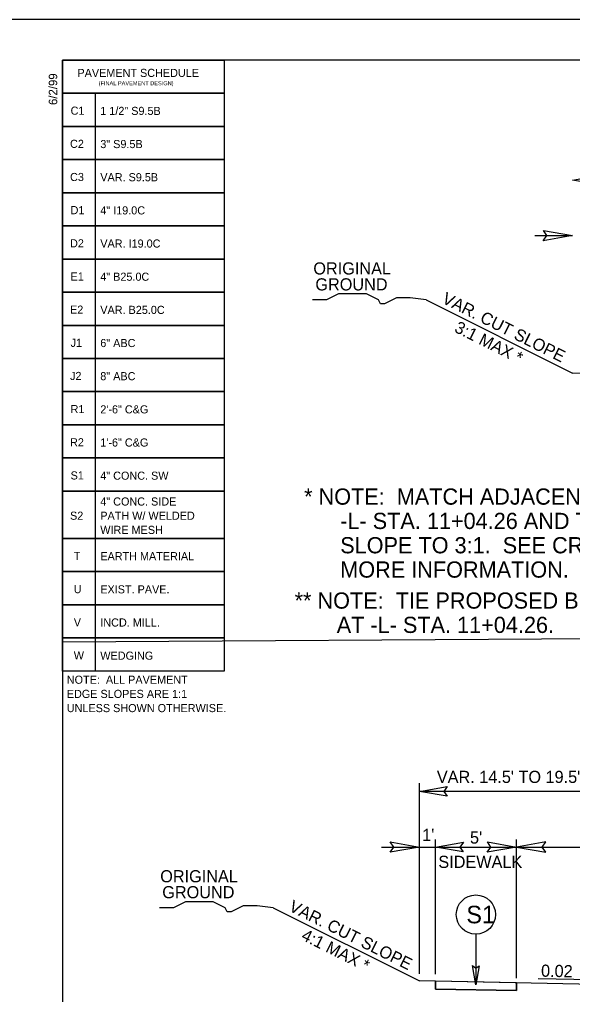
# Model space of a CAD drawing. Extents: x 1487909 to 1489267, y 497866 to 499814.
# Drawn here: x 1488897.3 to 1488931.5, y 498277.4 to 498337.5 of the extents above; entities that cross this region are included whole.
import ezdxf

# ---------------------------------------------------------------- set-up
doc = ezdxf.new("R2010")
doc.units = 0
for name, color, linetype in [('Prop Conc 4in Sidewalk', 7, 'Continuous'), ('Prop Dimension', 7, 'Continuous'), ('Prop Dimension Text', 7, 'Continuous'), ('Prop Pavement Schedule Description CELL', 7, 'Continuous'), ('Prop Shade Light', 7, 'Continuous'), ('Prop Terminator CELL', 7, 'Continuous'), ('Scratch_Level_1', 7, 'Continuous'), ('Sheet Plot Border Outside CELL', 7, 'Continuous'), ('Sheet Typical CELL', 7, 'Continuous'), ('Typical Hinge Slope Arterial CELL', 7, 'Continuous'), ('Typical ID Circle CELL', 7, 'Continuous'), ('Typical Pavement Slope CELL', 7, 'Continuous'), ('Typical Pavement Slope Information CELL', 7, 'Continuous'), ('Typical Terminator CELL', 7, 'Continuous'), ('Typical Text ID Circle CELL', 7, 'Continuous')]:
    doc.layers.add(name, color=color, linetype=linetype)

msp = doc.modelspace()

# ---------------------------------------------------------------- linework, layer by layer
at = {"layer": 'Prop Conc 4in Sidewalk'}
for p, q in [((1488928.01, 498278.103), (1488923.01, 498278.203)), ((1488923.01, 498277.722), (1488923.01, 498278.203)), ((1488928.01, 498278.103), (1488928.01, 498277.622)), ((1488928.01, 498277.622), (1488923.01, 498277.722))]:
    msp.add_line(p, q, dxfattribs=at)
at = {"layer": 'Prop Dimension'}
for p, q in [((1488929.133, 498324.188), (1488931.464, 498324.188)), ((1488922.01, 498278.666), (1488922.01, 498290.409)), ((1488936.51, 498289.909), (1488922.01, 498289.909)), ((1488919.679, 498286.479), (1488922.01, 498286.479)), ((1488922.01, 498286.479), (1488923.01, 498286.479)), ((1488923.01, 498278.635), (1488923.01, 498286.95)), ((1488923.01, 498286.479), (1488928.01, 498286.479)), ((1488928.01, 498278.387), (1488928.01, 498286.95)), ((1488928.01, 498286.479), (1488936.01, 498286.479))]:
    msp.add_line(p, q, dxfattribs=at)
at = {"layer": 'Prop Pavement Schedule Description CELL'}
for points in [[(1488902.009, 498332.974), (1488899.964, 498332.974), (1488899.964, 498335.02), (1488909.964, 498335.02), (1488909.964, 498332.974), (1488902.009, 498332.974)], [(1488902.009, 498330.929), (1488899.964, 498330.929), (1488899.964, 498332.974), (1488909.964, 498332.974), (1488909.964, 498330.929), (1488902.009, 498330.929), (1488902.009, 498332.974)], [(1488902.009, 498328.884), (1488899.964, 498328.884), (1488899.964, 498330.929), (1488909.964, 498330.929), (1488909.964, 498328.884), (1488902.009, 498328.884), (1488902.009, 498330.929)], [(1488902.009, 498326.838), (1488899.964, 498326.838), (1488899.964, 498328.884), (1488909.964, 498328.884), (1488909.964, 498326.838), (1488902.009, 498326.838), (1488902.009, 498328.884)], [(1488902.009, 498324.793), (1488899.964, 498324.793), (1488899.964, 498326.838), (1488909.964, 498326.838), (1488909.964, 498324.793), (1488902.009, 498324.793), (1488902.009, 498326.838)], [(1488902.009, 498322.747), (1488899.964, 498322.747), (1488899.964, 498324.793), (1488909.964, 498324.793), (1488909.964, 498322.747), (1488902.009, 498322.747), (1488902.009, 498324.793)], [(1488902.009, 498320.702), (1488899.964, 498320.702), (1488899.964, 498322.747), (1488909.964, 498322.747), (1488909.964, 498320.702), (1488902.009, 498320.702), (1488902.009, 498322.747)], [(1488902.009, 498318.656), (1488899.964, 498318.656), (1488899.964, 498320.702), (1488909.964, 498320.702), (1488909.964, 498318.656), (1488902.009, 498318.656), (1488902.009, 498320.702)], [(1488902.009, 498316.611), (1488899.964, 498316.611), (1488899.964, 498318.656), (1488909.964, 498318.656), (1488909.964, 498316.611), (1488902.009, 498316.611), (1488902.009, 498318.656)], [(1488902.009, 498314.566), (1488899.964, 498314.566), (1488899.964, 498316.611), (1488909.964, 498316.611), (1488909.964, 498314.566), (1488902.009, 498314.566), (1488902.009, 498316.611)], [(1488902.009, 498312.52), (1488899.964, 498312.52), (1488899.964, 498314.566), (1488909.964, 498314.566), (1488909.964, 498312.52), (1488902.009, 498312.52), (1488902.009, 498314.566)], [(1488902.009, 498310.475), (1488899.964, 498310.475), (1488899.964, 498312.52), (1488909.964, 498312.52), (1488909.964, 498310.475), (1488902.009, 498310.475), (1488902.009, 498312.52)], [(1488902.009, 498308.429), (1488899.964, 498308.429), (1488899.964, 498310.475), (1488909.964, 498310.475), (1488909.964, 498308.429), (1488902.009, 498308.429), (1488902.009, 498310.475)], [(1488902.009, 498305.509), (1488899.964, 498305.509), (1488899.964, 498308.429), (1488909.964, 498308.429), (1488909.964, 498305.509), (1488902.009, 498305.509), (1488902.009, 498308.429)], [(1488902.009, 498303.464), (1488899.964, 498303.464), (1488899.964, 498305.509), (1488909.964, 498305.509), (1488909.964, 498303.464), (1488902.009, 498303.464), (1488902.009, 498305.509)], [(1488902.009, 498301.418), (1488899.964, 498301.418), (1488899.964, 498303.464), (1488909.964, 498303.464), (1488909.964, 498301.418), (1488902.009, 498301.418), (1488902.009, 498303.464)], [(1488902.009, 498299.373), (1488899.964, 498299.373), (1488899.964, 498301.418), (1488909.964, 498301.418), (1488909.964, 498299.373), (1488902.009, 498299.373), (1488902.009, 498301.418)], [(1488902.009, 498297.328), (1488899.964, 498297.328), (1488899.964, 498299.373), (1488909.964, 498299.373), (1488909.964, 498297.328), (1488902.009, 498297.328), (1488902.009, 498299.373)]]:
    msp.add_lwpolyline(points, dxfattribs=at)
at = {"layer": 'Prop Shade Light'}
for p, q in [((1488928.01, 498278.103), (1488923.01, 498278.203)), ((1488923.01, 498278.203), (1488923.01, 498277.722)), ((1488928.01, 498277.622), (1488928.01, 498278.103)), ((1488923.01, 498277.722), (1488928.01, 498277.622))]:
    msp.add_line(p, q, dxfattribs=at)
at = {"layer": 'Prop Terminator CELL'}
for points in [[(1488933.174, 498327.324), (1488931.464, 498327.619), (1488933.183, 498327.923), (1488932.965, 498327.619)], [(1488929.664, 498324.498), (1488931.464, 498324.188), (1488929.654, 498323.868), (1488929.884, 498324.188)], [(1488923.72, 498289.614), (1488922.01, 498289.909), (1488923.73, 498290.213), (1488923.511, 498289.909)], [(1488920.21, 498286.789), (1488922.01, 498286.479), (1488920.2, 498286.159), (1488920.43, 498286.479)], [(1488924.72, 498286.184), (1488923.01, 498286.479), (1488924.73, 498286.783), (1488924.511, 498286.479)], [(1488926.21, 498286.789), (1488928.01, 498286.479), (1488926.2, 498286.159), (1488926.43, 498286.479)], [(1488929.81, 498286.789), (1488928.01, 498286.479), (1488929.82, 498286.159), (1488929.59, 498286.479)]]:
    msp.add_lwpolyline(points, close=True, dxfattribs=at)
at = {"layer": 'Scratch_Level_1'}
msp.add_line((1488899.964, 498299.145), (1489049.964, 498300.02), dxfattribs=at)
at = {"layer": 'Sheet Plot Border Outside CELL'}
msp.add_lwpolyline([(1489051.664, 498337.52), (1488883.264, 498337.52), (1488883.264, 498227.52), (1489051.664, 498227.52)], close=True, dxfattribs=at)
at = {"layer": 'Sheet Typical CELL'}
msp.add_lwpolyline([(1489049.964, 498335.02), (1488899.964, 498335.02), (1488899.964, 498230.02), (1489049.964, 498230.02)], close=True, dxfattribs=at)
at = {"layer": 'Typical Hinge Slope Arterial CELL'}
for p, q in [((1488922.434, 498320.228), (1488931.464, 498315.713)), ((1488912.981, 498282.738), (1488922.01, 498278.223))]:
    msp.add_line(p, q, dxfattribs=at)
for points in [[(1488922.434, 498320.228), (1488921.449, 498320.35), (1488921.203, 498320.35), (1488920.833, 498320.35), (1488920.586, 498320.35), (1488920.34, 498320.228), (1488920.093, 498320.104), (1488919.847, 498319.98), (1488919.601, 498319.98), (1488919.477, 498320.228), (1488919.231, 498320.35), (1488918.984, 498320.474), (1488918.738, 498320.597), (1488918.492, 498320.597), (1488918.245, 498320.597), (1488917.999, 498320.597), (1488917.753, 498320.597), (1488917.506, 498320.597), (1488917.26, 498320.597), (1488917.013, 498320.597), (1488916.767, 498320.474), (1488916.521, 498320.35), (1488916.274, 498320.228), (1488915.904, 498320.228), (1488915.658, 498320.228), (1488915.412, 498320.228)], [(1488912.981, 498282.738), (1488911.995, 498282.861), (1488911.749, 498282.861), (1488911.379, 498282.861), (1488911.133, 498282.861), (1488910.886, 498282.738), (1488910.64, 498282.614), (1488910.394, 498282.491), (1488910.147, 498282.491), (1488910.023, 498282.738), (1488909.777, 498282.861), (1488909.531, 498282.984), (1488909.284, 498283.107), (1488909.038, 498283.107), (1488908.792, 498283.107), (1488908.545, 498283.107), (1488908.299, 498283.107), (1488908.053, 498283.107), (1488907.806, 498283.107), (1488907.56, 498283.107), (1488907.313, 498282.984), (1488907.067, 498282.861), (1488906.821, 498282.738), (1488906.451, 498282.738), (1488906.204, 498282.738), (1488905.958, 498282.738)]]:
    msp.add_lwpolyline(points, dxfattribs=at)
at = {"layer": 'Typical ID Circle CELL'}
msp.add_line((1488925.495, 498281.107), (1488925.495, 498277.984), dxfattribs=at)
msp.add_circle((1488925.495, 498282.315), 1.208, dxfattribs=at)
at = {"layer": 'Typical Pavement Slope CELL'}
for p, q in [((1488945.464, 498315.433), (1488931.464, 498315.713)), ((1488936.01, 498277.943), (1488922.01, 498278.223))]:
    msp.add_line(p, q, dxfattribs=at)
at = {"layer": 'Typical Pavement Slope Information CELL'}
msp.add_line((1488932.651, 498278.279), (1488929.335, 498278.346), dxfattribs=at)
at = {"layer": 'Typical Terminator CELL'}
msp.add_lwpolyline([(1488925.697, 498279.155), (1488925.495, 498277.984), (1488925.287, 498279.162), (1488925.495, 498279.012)], close=True, dxfattribs=at)
msp.add_lwpolyline([(1488925.697, 498279.155), (1488925.495, 498277.984), (1488925.287, 498279.162), (1488925.495, 498279.012)], close=True, dxfattribs=at)

# ---------------------------------------------------------------- texts
at = {"layer": 'Prop Dimension Text'}
for s, p in [("VAR. 14.5' TO 19.5'  BERM", (1488923.086, 498290.43)), ("1'", (1488922.184, 498286.852)), ("5'", (1488925.134, 498286.69)), ('SIDEWALK', (1488923.179, 498285.19))]:
    msp.add_text(s, height=0.75, dxfattribs=at).set_placement(p)
at = {"layer": 'Prop Pavement Schedule Description CELL'}
for s, height, p in [('PAVEMENT SCHEDULE', 0.5, (1488900.896, 498333.976)), ('(FINAL PAVEMENT DESIGN)', 0.25, (1488902.206, 498333.464)), ('C1', 0.5, (1488900.473, 498331.647)), (' 1 1/2" S9.5B', 0.5, (1488902.121, 498331.633)), ('C2', 0.5, (1488900.438, 498329.602)), (' 3" S9.5B', 0.5, (1488902.121, 498329.588)), ('C3', 0.5, (1488900.441, 498327.556)), (' VAR. S9.5B', 0.5, (1488902.121, 498327.542)), ('D1', 0.5, (1488900.473, 498325.511)), (' 4" I19.0C', 0.5, (1488902.121, 498325.497)), ('D2', 0.5, (1488900.438, 498323.466)), (' VAR. I19.0C', 0.5, (1488902.121, 498323.451)), ('E1', 0.5, (1488900.473, 498321.42)), (' 4" B25.0C', 0.5, (1488902.121, 498321.406)), ('E2', 0.5, (1488900.438, 498319.375)), (' VAR. B25.0C', 0.5, (1488902.121, 498319.36)), ('J1', 0.5, (1488900.473, 498317.329)), (' 6" ABC', 0.5, (1488902.121, 498317.315)), ('J2', 0.5, (1488900.438, 498315.284)), (' 8" ABC', 0.5, (1488902.121, 498315.27)), ('R1', 0.5, (1488900.473, 498313.239)), (' 2\'-6" C&G', 0.5, (1488902.121, 498313.224)), ('R2', 0.5, (1488900.438, 498311.193)), (' 1\'-6" C&G', 0.5, (1488902.121, 498311.179)), ('S1', 0.5, (1488900.473, 498309.148)), (' 4" CONC. SW', 0.5, (1488902.121, 498309.133)), (' 4" CONC. SIDE', 0.5, (1488902.121, 498307.54)), ('S2', 0.5, (1488900.438, 498306.665)), (' PATH W/ WELDED', 0.5, (1488902.121, 498306.665)), (' WIRE MESH', 0.5, (1488902.121, 498305.79)), ('T', 0.5, (1488900.669, 498304.182)), (' EARTH MATERIAL', 0.5, (1488902.121, 498304.168)), ('U', 0.5, (1488900.669, 498302.137)), (' EXIST. PAVE.', 0.5, (1488902.121, 498302.122)), ('V', 0.5, (1488900.671, 498300.091)), (' INCD. MILL.', 0.5, (1488902.121, 498300.077)), ('W', 0.5, (1488900.669, 498298.046)), (' WEDGING', 0.5, (1488902.121, 498298.032)), ('NOTE:  ALL PAVEMENT', 0.5, (1488900.238, 498296.549)), ('EDGE SLOPES ARE 1:1 ', 0.5, (1488900.238, 498295.674)), ('UNLESS SHOWN OTHERWISE.', 0.5, (1488900.238, 498294.799))]:
    msp.add_text(s, height=height, dxfattribs=at).set_placement(p)
at = {"layer": 'Sheet Typical CELL'}
msp.add_text('6/2/99', height=0.525, rotation=90, dxfattribs=at).set_placement((1488899.649, 498332.245))
at = {"layer": 'Typical Hinge Slope Arterial CELL'}
for s, height, p in [('ORIGINAL', 0.75, (1488915.461, 498321.792)), ('GROUND', 0.75, (1488915.587, 498320.808)), ('* NOTE:  MATCH ADJACENT PROJECT 2:1 SLOPES AT ', 1, (1488914.892, 498307.594)), ('      -L- STA. 11+04.26 AND THEN TRANSITION ', 1, (1488914.892, 498306.094)), ('      SLOPE TO 3:1.  SEE CROSS-SECTIONS FOR ', 1, (1488914.892, 498304.594)), ('      MORE INFORMATION.', 1, (1488914.892, 498303.094)), ('** NOTE:  TIE PROPOSED BERM TO EXISTING BERM', 1, (1488914.305, 498301.182)), ('       AT -L- STA. 11+04.26.', 1, (1488914.305, 498299.682)), ('ORIGINAL', 0.75, (1488906.007, 498284.302)), ('GROUND', 0.75, (1488906.133, 498283.319))]:
    msp.add_text(s, height=height, dxfattribs=at).set_placement(p)
for s, p in [('VAR. CUT SLOPE', (1488923.346, 498320.061)), ('3:1 MAX * ', (1488924.114, 498318.28)), ('VAR. CUT SLOPE', (1488913.892, 498282.572)), ('4:1 MAX *', (1488914.66, 498280.791))]:
    msp.add_text(s, height=0.75, rotation=333.46576, dxfattribs=at).set_placement(p)
at = {"layer": 'Typical Pavement Slope Information CELL'}
msp.add_text('0.02', height=0.75, rotation=358.85426, dxfattribs=at).set_placement((1488929.515, 498278.481))
at = {"layer": 'Typical Text ID Circle CELL'}
msp.add_text('S1', height=1.0817, dxfattribs=at).set_placement((1488924.908, 498281.774))

doc.saveas('drawing.dxf')
